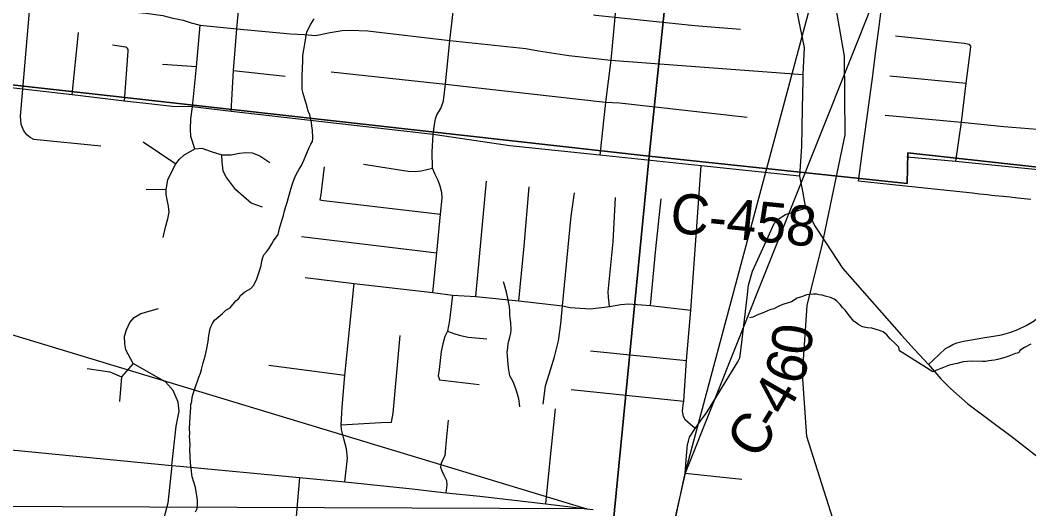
# Model space of a CAD drawing. Extents: x 0 to 34, y 0 to 22.
# Drawn here: x 6.05 to 7.479, y 18.884 to 19.576 of the extents above; entities that cross this region are included whole.
import ezdxf

# ---------------------------------------------------------------- set-up
doc = ezdxf.new("R2010")
doc.units = 0
for name, color, linetype in [('GM_X_City_Street', 7, 'Continuous'), ('GM_X_Corporation', 7, 'Continuous'), ('GM_X_County_Road', 7, 'Continuous'), ('GM_X_County_Road_Text', 7, 'Continuous'), ('GM_X_Minor_River', 7, 'Continuous'), ('GM_X_Rail_Line', 7, 'Continuous'), ('GM_X_State_Route', 7, 'Continuous'), ('GM_X_Township_Road', 7, 'Continuous'), ('SH_Text', 7, 'Continuous')]:
    doc.layers.add(name, color=color, linetype=linetype)

msp = doc.modelspace()

# ---------------------------------------------------------------- linework, layer by layer
at = {"layer": 'GM_X_City_Street'}
msp.add_line((7.2821, 19.4974), (7.3902, 19.4868), dxfattribs=at)
for points in [[(7.2905, 19.5537), (7.3877, 19.5433), (7.3946, 19.5422)], [(7.3759, 19.3761), (7.3837, 19.4316), (7.3902, 19.4868), (7.3966, 19.5338), (7.3971, 19.5391), (7.3946, 19.5422)], [(7.2756, 19.4416), (7.3837, 19.4316), (7.4439, 19.4252), (7.5029, 19.4205), (7.56, 19.4139)], [(7.3063, 19.3825), (7.3759, 19.3761), (7.5436, 19.3594)], [(7.401, 19.1236), (7.4034, 19.1239), (7.4195, 19.1268), (7.429, 19.1283), (7.4403, 19.1302), (7.4539, 19.1339), (7.4637, 19.1377), (7.4756, 19.1432), (7.4869, 19.1502), (7.4941, 19.156), (7.5011, 19.162), (7.507, 19.1676), (7.5379, 19.1957), (7.5384, 19.2269), (7.545, 19.2857), (7.5481, 19.3132)]]:
    msp.add_lwpolyline(points, dxfattribs=at)
at = {"layer": 'GM_X_Corporation'}
for points in [[(7.0465, 20.3953), (6.9413, 19.3834), (5.9616, 19.4927), (6.0521, 20.4929)], [(7.0465, 20.3953), (8.0517, 20.2839), (7.955, 19.3167), (7.3077, 19.388), (7.3067, 19.3446), (6.9413, 19.3834)], [(5.9616, 19.4927), (6.9413, 19.3834), (6.8431, 18.3799), (5.8893, 18.4792)], [(7.955, 19.3167), (7.9506, 19.2737), (7.8526, 18.2675), (6.8431, 18.3799), (6.9413, 19.3834), (7.3067, 19.3446), (7.3077, 19.388)]]:
    msp.add_lwpolyline(points, close=True, dxfattribs=at)
msp.add_lwpolyline([(7.4821, 19.3221), (7.4726, 19.3231), (7.4633, 19.324), (7.4527, 19.3251), (7.4424, 19.3261), (7.4309, 19.3273), (7.4265, 19.3278), (7.4206, 19.3284), (7.4092, 19.3296), (7.3992, 19.3307), (7.2817, 19.3433), (7.2379, 19.3481), (7.2432, 19.3877), (7.2511, 19.4456), (7.2548, 19.4734), (7.2575, 19.4938), (7.2585, 19.5015), (7.2621, 19.5287), (7.2644, 19.5464), (7.2671, 19.567), (7.2696, 19.5858)], dxfattribs=at)
at = {"layer": 'GM_X_County_Road'}
msp.add_line((5.9863, 18.9721), (6.2648, 18.9452), dxfattribs=at)
for points in [[(7.1544, 19.3549), (7.0147, 19.3697), (6.8713, 19.3848), (6.7437, 19.3982), (6.635, 19.4142), (6.3486, 19.4465), (6.2939, 19.453), (6.2651, 19.4538), (6.2278, 19.4581), (6.1978, 19.4615), (6.1234, 19.4701), (6.0534, 19.4781), (5.9566, 19.4892)], [(7.0186, 19.0144), (7.0233, 19.0211), (7.0666, 19.0919), (7.0698, 19.0975), (7.0714, 19.1115), (7.0802, 19.183), (7.0819, 19.2004), (7.0875, 19.2204), (7.1075, 19.2638), (7.1185, 19.2878), (7.1256, 19.2951), (7.1345, 19.3006), (7.1641, 19.31)], [(6.9936, 18.9529), (6.9954, 18.9747), (6.9969, 18.9796), (6.9985, 18.985), (7.0064, 18.9976), (7.0145, 19.0086), (7.0186, 19.0144)], [(6.2648, 18.9452), (6.2762, 18.9441), (6.4455, 18.9279), (6.51, 18.9217), (6.5147, 18.9212), (6.6008, 18.9124), (6.6536, 18.9063), (6.701, 18.9016), (6.7946, 18.8905), (6.8528, 18.8836), (6.8619, 18.8825)], [(6.9786, 18.8699), (6.9921, 18.934), (6.9936, 18.9529)]]:
    msp.add_lwpolyline(points, dxfattribs=at)
at = {"layer": 'GM_X_Minor_River'}
msp.add_line((7.3431, 19.0779), (7.296, 19.1075), dxfattribs=at)
for points in [[(6.3068, 19.081), (6.3091, 19.0904), (6.3117, 19.0998), (6.3143, 19.1108), (6.3162, 19.1206), (6.3169, 19.1293), (6.3181, 19.1334), (6.3187, 19.1376), (6.3199, 19.1417), (6.3224, 19.1462), (6.3252, 19.1507), (6.3303, 19.1551), (6.3365, 19.1602), (6.3413, 19.1649), (6.3471, 19.1685), (6.3554, 19.1781), (6.3597, 19.1814), (6.3621, 19.1859), (6.368, 19.191), (6.3765, 19.1957), (6.3804, 19.2001), (6.3845, 19.2079), (6.3895, 19.2222), (6.3913, 19.2286), (6.3923, 19.2346), (6.3936, 19.2395), (6.3952, 19.2437), (6.3988, 19.2477), (6.402, 19.2522), (6.4064, 19.2589), (6.4088, 19.2633), (6.4152, 19.2722), (6.4174, 19.2809), (6.4209, 19.2937), (6.423, 19.2993), (6.4243, 19.3057), (6.4261, 19.3121), (6.4282, 19.3178), (6.4299, 19.3246), (6.4334, 19.3366), (6.4347, 19.3411), (6.4364, 19.3468), (6.4389, 19.3531), (6.4413, 19.3584), (6.445, 19.3651), (6.4482, 19.3703), (6.4523, 19.3785), (6.456, 19.3875), (6.4593, 19.3954), (6.4618, 19.4002), (6.4638, 19.4043), (6.4643, 19.4085), (6.464, 19.4207), (6.463, 19.4257), (6.4628, 19.431), (6.4602, 19.4421), (6.4577, 19.4471), (6.4561, 19.4552), (6.454, 19.4609), (6.4506, 19.4721), (6.4496, 19.4778), (6.4495, 19.4862), (6.4495, 19.4972), (6.4503, 19.5185), (6.4502, 19.5257), (6.4511, 19.5317), (6.4521, 19.537), (6.453, 19.5427), (6.4539, 19.5476), (6.455, 19.5548), (6.4562, 19.5589), (6.4583, 19.5642), (6.4616, 19.5705), (6.4664, 19.578)], [(6.7577, 19.028), (6.7573, 19.0323), (6.7564, 19.0396), (6.7544, 19.0461), (6.7527, 19.0522), (6.751, 19.0576), (6.7485, 19.0634), (6.746, 19.0677), (6.7439, 19.0719), (6.7423, 19.0804), (6.7414, 19.0876), (6.7409, 19.0945), (6.7403, 19.1009), (6.7401, 19.1055), (6.7407, 19.1116), (6.7413, 19.1173), (6.7422, 19.1218), (6.7435, 19.1267), (6.7449, 19.1327), (6.7458, 19.1372), (6.745, 19.1475), (6.7441, 19.1537), (6.7439, 19.1594), (6.7436, 19.1635), (6.7431, 19.1704), (6.7425, 19.1746), (6.7415, 19.1796), (6.7389, 19.1907), (6.7355, 19.2026), (6.7347, 19.2052)], [(7.296, 19.1075), (7.2951, 19.1125), (7.2903, 19.1172), (7.2829, 19.1243), (7.2782, 19.1302), (7.273, 19.1346), (7.2674, 19.1363), (7.2565, 19.1397), (7.2505, 19.1403), (7.2437, 19.1417), (7.2381, 19.1441), (7.2314, 19.1497), (7.2252, 19.1571), (7.219, 19.1649), (7.215, 19.1689), (7.2117, 19.1732), (7.2073, 19.1779), (7.2033, 19.1807), (7.198, 19.1832), (7.1905, 19.1849), (7.1864, 19.1862), (7.1822, 19.1867), (7.1781, 19.1877), (7.1739, 19.1878), (7.164, 19.1866), (7.1586, 19.1845), (7.1509, 19.1821), (7.1431, 19.1767), (7.132, 19.1737), (7.1259, 19.1712), (7.1177, 19.1669), (7.1124, 19.1656), (7.1078, 19.1639), (7.1012, 19.1607), (7.0939, 19.1579), (7.0881, 19.1554), (7.0835, 19.1541)], [(7.4821, 19.1169), (7.4729, 19.1122), (7.4667, 19.1078), (7.4651, 19.1048), (7.4605, 19.1038), (7.4532, 19.101), (7.4497, 19.0995), (7.444, 19.0974), (7.4348, 19.0954), (7.4306, 19.0944), (7.4264, 19.0937), (7.4226, 19.0931), (7.4176, 19.0924), (7.4134, 19.0922), (7.3974, 19.0926), (7.386, 19.0918), (7.3776, 19.0894), (7.3665, 19.087), (7.363, 19.0856), (7.3584, 19.0838), (7.3546, 19.0824), (7.3496, 19.0806), (7.3431, 19.0779)], [(6.298, 18.8795), (6.3004, 18.8839), (6.301, 18.8908), (6.3012, 18.8957), (6.3003, 18.9026), (6.2993, 18.9075), (6.298, 18.914), (6.2936, 18.929), (6.2924, 18.9367), (6.2922, 18.9416), (6.2912, 18.9481), (6.2905, 18.9584), (6.2904, 18.9683), (6.2906, 18.9732), (6.2901, 18.9812), (6.2899, 18.9862), (6.29, 18.9903), (6.2899, 18.9976), (6.2905, 19.0139), (6.2911, 19.0207), (6.2917, 19.0272), (6.2918, 19.0313), (6.2928, 19.0359), (6.2937, 19.0419), (6.295, 19.0464), (6.2972, 19.0536), (6.303, 19.0701), (6.3051, 19.0757), (6.3068, 19.081)]]:
    msp.add_lwpolyline(points, dxfattribs=at)
at = {"layer": 'GM_X_Rail_Line'}
msp.add_lwpolyline([(7.2074, 18.8505), (7.1644, 18.9863), (7.1583, 19.0746), (7.1652, 19.1716), (7.1865, 19.2574), (7.219, 19.4134), (7.2179, 19.5252), (7.2022, 19.6149), (7.1807, 19.691), (7.1291, 19.7994), (7.0756, 19.9039), (7.0435, 19.9756), (6.9966, 20.0583), (6.9615, 20.1077), (6.8485, 20.226), (6.7559, 20.3339), (6.7119, 20.4011), (6.6759, 20.48), (6.6457, 20.5375), (6.5931, 20.6104)], dxfattribs=at)
at = {"layer": 'GM_X_State_Route'}
for points in [[(7.0602, 19.9389), (7.0616, 19.9231), (7.0631, 19.8876), (7.0657, 19.8662), (7.0718, 19.8491), (7.0763, 19.8364), (7.0936, 19.7984), (7.1124, 19.7596), (7.1163, 19.7485), (7.1361, 19.6557), (7.1474, 19.6024), (7.1549, 19.5672), (7.1606, 19.5375), (7.1591, 19.4991), (7.1588, 19.4912), (7.158, 19.4508)], [(7.158, 19.4508), (7.1569, 19.397), (7.1544, 19.3549), (7.1585, 19.3336), (7.1618, 19.3149), (7.1641, 19.31), (7.1755, 19.2853), (7.1921, 19.26)], [(7.1921, 19.26), (7.2151, 19.2248), (7.2989, 19.1298), (7.3173, 19.1096)], [(7.3173, 19.1096), (7.337, 19.088), (7.3546, 19.0676), (7.3683, 19.054), (7.3928, 19.0323), (7.458, 18.9838), (7.5074, 18.9448), (7.5274, 18.9299), (7.5641, 18.894), (7.601, 18.8536), (7.6155, 18.8378), (7.6383, 18.8113), (7.6544, 18.7948)]]:
    msp.add_lwpolyline(points, dxfattribs=at)
at = {"layer": 'GM_X_Township_Road'}
for p, q in [((6.1234, 19.4701), (6.1325, 19.5588)), ((6.2994, 19.51), (6.2512, 19.5132)), ((6.3519, 19.5047), (6.4255, 19.4969)), ((6.2238, 19.4035), (6.2705, 19.3725)), ((6.6955, 19.1845), (6.7104, 19.3478)), ((6.2282, 19.3365), (6.2565, 19.3361)), ((6.4483, 19.2694), (6.6401, 19.2463)), ((6.8578, 19.1074), (6.9939, 19.0937)), ((6.5099, 19.0726), (6.4022, 19.0867)), ((6.8307, 19.0525), (6.9902, 19.0361)), ((6.9921, 18.934), (7.0723, 18.9255))]:
    msp.add_line(p, q, dxfattribs=at)
for points in [[(6.3486, 19.4465), (6.3519, 19.5047), (6.3566, 19.564), (6.3625, 19.6258), (6.3673, 19.6875), (6.3684, 19.7015), (6.3686, 19.7095), (6.3654, 19.7164), (6.3579, 19.731), (6.3531, 19.739), (6.3512, 19.7463), (6.3648, 19.9528), (6.3775, 20.117)], [(6.1638, 19.3976), (6.0692, 19.407), (6.064, 19.4098), (6.0591, 19.4134), (6.0548, 19.4192), (6.0513, 19.4281), (6.0501, 19.4399), (6.0534, 19.4781), (6.0699, 19.6721)], [(6.6347, 19.1902), (6.6401, 19.2463), (6.6456, 19.3013), (6.6478, 19.324), (6.6471, 19.3317), (6.6449, 19.3406), (6.642, 19.3487), (6.6378, 19.3572), (6.6339, 19.3664), (6.6334, 19.3894), (6.635, 19.4142), (6.6368, 19.4282), (6.6382, 19.4362), (6.6403, 19.4418), (6.6461, 19.4511), (6.6498, 19.4619), (6.6523, 19.4852), (6.6587, 19.5474), (6.6682, 19.629)], [(6.897, 19.6289), (6.8948, 19.6057), (6.8924, 19.5805), (6.887, 19.5195), (6.8793, 19.4597), (6.8713, 19.3848)], [(6.1518, 19.5931), (6.2277, 19.5861), (6.2521, 19.5826), (6.266, 19.5791), (6.2738, 19.5774), (6.2807, 19.5759), (6.2922, 19.5724), (6.3048, 19.569), (6.3566, 19.564), (6.4327, 19.5567), (6.4529, 19.5556), (6.4683, 19.5545), (6.489, 19.5584), (6.5062, 19.5612), (6.5176, 19.5618), (6.5426, 19.561), (6.6587, 19.5474), (6.7664, 19.5358), (6.7843, 19.5328), (6.8271, 19.5258), (6.887, 19.5195), (6.8989, 19.5182), (7.1591, 19.4991)], [(6.8625, 19.5834), (6.8655, 19.583), (6.8924, 19.5805), (7.0011, 19.569)], [(6.2939, 19.453), (6.2994, 19.51), (6.3048, 19.569)], [(7.0011, 19.569), (7.011, 19.5679), (7.0706, 19.5631)], [(6.1978, 19.4615), (6.2029, 19.5322), (6.2027, 19.5344), (6.2019, 19.536), (6.201, 19.537), (6.1997, 19.5376), (6.1804, 19.5405)], [(6.4903, 19.5029), (6.6523, 19.4852), (6.8793, 19.4597), (6.899, 19.4587), (7.0802, 19.4387)], [(6.2972, 19.3936), (6.2918, 19.4112), (6.291, 19.4217), (6.2916, 19.4361), (6.2939, 19.453)], [(6.2523, 19.2683), (6.2556, 19.2828), (6.259, 19.2947), (6.2608, 19.3041), (6.26, 19.3123), (6.2579, 19.3213), (6.2567, 19.3294), (6.2565, 19.3361), (6.2591, 19.3499), (6.2648, 19.3615), (6.2705, 19.3725), (6.2753, 19.379), (6.2815, 19.3848), (6.2972, 19.3936), (6.3071, 19.3945), (6.3202, 19.3899), (6.3357, 19.385), (6.3489, 19.3853), (6.3604, 19.3874), (6.3694, 19.3884), (6.3784, 19.388), (6.3896, 19.3838), (6.4037, 19.3742)], [(6.393, 19.311), (6.3769, 19.3167), (6.3552, 19.3355), (6.3412, 19.3543), (6.3372, 19.3627), (6.3361, 19.3754), (6.3357, 19.385)], [(6.5362, 19.3718), (6.5998, 19.3619), (6.6094, 19.3617), (6.6178, 19.3627), (6.6339, 19.3664)], [(6.4805, 19.3681), (6.4757, 19.3288), (6.4743, 19.3214), (6.4802, 19.3205), (6.6456, 19.3013)], [(7.0064, 18.9976), (6.9928, 19.009), (6.9897, 19.0145), (6.9886, 19.022), (6.9888, 19.0264), (6.9892, 19.0311), (6.9902, 19.0361), (6.9939, 19.0937), (7.0003, 19.1652), (7.0147, 19.3697)], [(6.7564, 19.1783), (6.7639, 19.2559), (6.7712, 19.3399)], [(6.8165, 19.1508), (6.8183, 19.1711), (6.8308, 19.2984), (6.8354, 19.3316)], [(6.885, 19.1702), (6.8835, 19.1836), (6.8832, 19.1913), (6.8901, 19.2617), (6.8936, 19.3248)], [(6.943, 19.1718), (6.9507, 19.252), (6.9582, 19.3229)], [(6.4534, 19.2116), (6.5231, 19.203), (6.6347, 19.1902), (6.6625, 19.1865), (6.6955, 19.1845), (6.7564, 19.1783), (6.8183, 19.1711), (6.8291, 19.169), (6.8365, 19.1682), (6.8578, 19.1668), (6.885, 19.1702), (6.9011, 19.1729), (6.9118, 19.1739), (6.943, 19.1718), (7.0003, 19.1652)], [(6.51, 18.9217), (6.5136, 18.9553), (6.5121, 18.9685), (6.5082, 18.9827), (6.5049, 18.9962), (6.5045, 19.0028), (6.5058, 19.0193), (6.5062, 19.0275), (6.5099, 19.0726), (6.5231, 19.203)], [(6.6625, 19.1865), (6.6584, 19.1506), (6.6552, 19.1352), (6.6514, 19.1278), (6.6486, 19.1174), (6.6465, 19.1063), (6.6436, 19.081), (6.6422, 19.072), (6.644, 19.0666), (6.7001, 19.0599)], [(6.2648, 18.9452), (6.2709, 19.0006), (6.2749, 19.0218), (6.2737, 19.0349), (6.2665, 19.0511), (6.2559, 19.0637), (6.2422, 19.071), (6.2098, 19.0895), (6.1995, 19.1091), (6.1979, 19.1176), (6.1974, 19.1282), (6.2002, 19.1371), (6.2049, 19.1477), (6.2113, 19.1546), (6.2206, 19.1602), (6.2459, 19.1676)], [(6.7911, 19.0319), (6.7941, 19.0579), (6.7993, 19.0745), (6.8068, 19.0989), (6.8128, 19.1216), (6.816, 19.1458), (6.8165, 19.1508)], [(6.5045, 19.0028), (6.5611, 19.0058), (6.5761, 19.0065), (6.5782, 19.0191), (6.5882, 19.1291)], [(6.6552, 19.1352), (6.6658, 19.1316), (6.6738, 19.1294), (6.6845, 19.127), (6.7113, 19.1243)], [(7.337, 19.088), (7.3433, 19.0938), (7.3613, 19.1106), (7.3651, 19.1128)], [(7.3651, 19.1128), (7.3666, 19.1136), (7.3714, 19.1165), (7.3771, 19.1189), (7.3867, 19.1211), (7.401, 19.1236)], [(6.2098, 19.0895), (6.1931, 19.0705), (6.1904, 19.0355)], [(6.1445, 19.0825), (6.1767, 19.0778), (6.1931, 19.0705)], [(6.7946, 18.8905), (6.801, 18.9527), (6.8084, 19.0252)], [(6.6536, 18.9063), (6.655, 18.9176), (6.6542, 18.9233), (6.6504, 18.9307), (6.6478, 18.9371), (6.6461, 18.942), (6.6464, 18.9468), (6.6478, 18.9513), (6.6519, 18.9593), (6.6544, 18.9857), (6.6567, 19.0094)], [(6.2648, 18.9452), (6.2592, 18.8915), (6.2531, 18.8704), (6.2445, 18.8518), (6.2283, 18.8308), (6.2124, 18.8132), (6.1976, 18.8034), (6.1795, 18.7969), (6.1609, 18.7918), (6.1494, 18.7879), (6.1379, 18.7852), (6.104, 18.7883)], [(6.4455, 18.9279), (6.4332, 18.7844), (6.4192, 18.7199)]]:
    msp.add_lwpolyline(points, dxfattribs=at)
at = {"layer": 'SH_Text'}
for points in [[(7.4161, 19.9965), (6.9921, 18.934), (7.4161, 20.5159)], [(5.117, 19.4095), (6.8528, 18.8836), (5.117, 18.89)]]:
    msp.add_lwpolyline(points, close=True, dxfattribs=at)
msp.add_lwpolyline([(6.9921, 18.934), (6.9776, 18.8701), (6.9727, 18.8404), (6.9134, 18.7405)], dxfattribs=at)

# ---------------------------------------------------------------- texts
at = {"layer": 'GM_X_County_Road_Text'}
for s, height, rotation, p in [('C-458', 0.05682, 354.2285, (6.9691, 19.2755)), ('0', 0.0568, 82.174, (7.1691, 19.0994)), ('6', 0.0568, 73.6665, (7.1574, 19.0568)), ('4', 0.0568, 59.904, (7.134, 19.0129)), ('C', 0.0568, 57.3281, (7.0951, 18.9513)), ('-', 0.0568, 58.4922, (7.121, 18.9917))]:
    msp.add_text(s, height=height, rotation=rotation, dxfattribs=at).set_placement(p)

doc.saveas('drawing.dxf')
